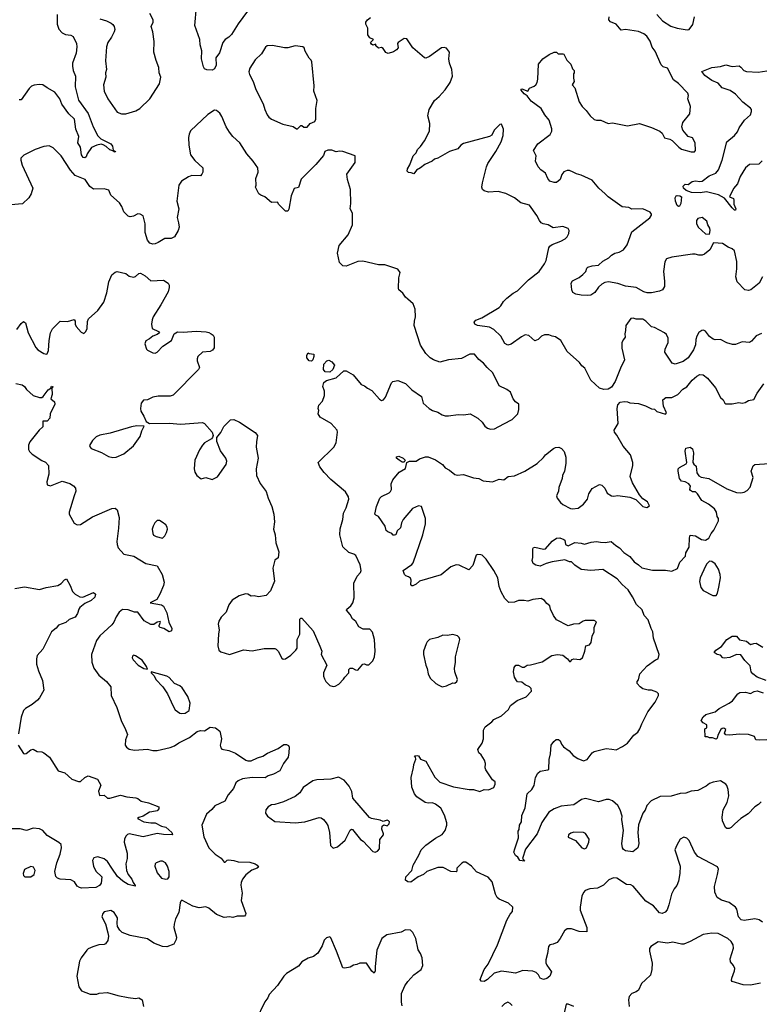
# Model space of a CAD drawing. Extents: x 2133461 to 2293071, y 753526 to 916327.
# Tile 369 of 459: x 2242771 to 2249625, y 855714 to 864837. Entities that reach past the tile are written whole.
import ezdxf

# ---------------------------------------------------------------- set-up
doc = ezdxf.new("R2010")
doc.units = 0

msp = doc.modelspace()

# ---------------------------------------------------------------- linework, layer by layer
at = {"layer": '0CON10XD'}
for points in [[(2243118.5, 864885), (2243118.6, 864795), (2243135, 864750), (2243165, 864713.8), (2243195, 864700), (2243245, 864692.5), (2243265, 864680), (2243297.8, 864615), (2243301.5, 864585), (2243293.8, 864526.2), (2243261.5, 864435), (2243258.9, 864405), (2243265.6, 864365), (2243287.8, 864315), (2243285.6, 864215), (2243315, 864091.2), (2243405, 863967.5), (2243453.3, 863843.3), (2243495, 863760), (2243524.3, 863734.3), (2243615, 863687.5), (2243630, 863665), (2243638.3, 863628.3), (2243660, 863615), (2243655, 863610), (2243645, 863612.5), (2243633, 863623), (2243605, 863631.4), (2243573, 863663), (2243545, 863678.8), (2243525, 863683.8), (2243485, 863676)], [(2243755, 863966.2), (2243785, 863973.8), (2243847.3, 863992.7), (2243885.8, 864014.2), (2243977.7, 864102.3), (2244065.9, 864244.1), (2244080, 864305), (2244063.3, 864345), (2244061.2, 864395), (2244035, 864457.5), (2244012.5, 864535), (2244018, 864635), (2244006.2, 864725), (2243989.2, 864775), (2244007.5, 864815), (2244007.5, 864835), (2243976, 864895)], [(2244882.9, 864915), (2244795, 864798), (2244735, 864701.2), (2244708.8, 864675), (2244675.8, 864654.2), (2244654.2, 864625), (2244621.1, 864528.9), (2244590, 864485), (2244590.8, 864415), (2244577.3, 864382.7), (2244555, 864370), (2244505, 864371.2), (2244485, 864383.3), (2244475, 864400), (2244455.7, 864475.7), (2244458.3, 864548.3), (2244444, 864605), (2244440.8, 864655), (2244394, 864784), (2244408.8, 864955)], [(2248675.9, 864885.9), (2248727.4, 864827.4), (2248805, 864777.1), (2248865, 864757.1), (2248956.4, 864743.6), (2248973.6, 864746.4), (2249008.7, 864791.3), (2249025.8, 864865)], [(2243515, 864844), (2243575, 864826), (2243617.5, 864805), (2243633.9, 864793.9), (2243646.7, 864775), (2243651.2, 864745), (2243645.9, 864724.1), (2243621.2, 864675), (2243586.2, 864625), (2243574.2, 864585), (2243566.2, 864455), (2243576.7, 864375), (2243567.5, 864345), (2243570, 864305), (2243548, 864235), (2243554, 864175), (2243588.8, 864105), (2243675, 863981.2), (2243715, 863966.2), (2243755, 863966.2)], [(2249645, 861930), (2249595, 861906.7), (2249553, 861857), (2249535, 861847.5), (2249465, 861853.3), (2249405, 861826.7), (2249376.1, 861826.1), (2249322.7, 861842.7), (2249265, 861873.3), (2249215, 861870), (2249196.1, 861876.1), (2249162.3, 861902.3), (2249125, 861950), (2249109.3, 861959.3), (2249093, 861957), (2249065, 861940), (2249045.8, 861904.2), (2249037.1, 861875), (2249034, 861825), (2249015, 861777.5), (2248965, 861702.5), (2248920.7, 861669.3), (2248845, 861643.8), (2248816.1, 861656.1), (2248750, 861755), (2248751.2, 861785), (2248765, 861812.5), (2248781.2, 861845), (2248781.2, 861885), (2248765, 861920), (2248746.8, 861936.8), (2248655, 861983.8), (2248625, 861991.2), (2248572.5, 862045), (2248545, 862063.3), (2248485, 862063.3), (2248455, 862071.2), (2248435, 862067.5), (2248386.7, 862005), (2248386.4, 861956.4), (2248378.8, 861925), (2248383.3, 861895), (2248365, 861873.3), (2248352, 861845), (2248352.3, 861792.3), (2248376.7, 861685), (2248373.3, 861675), (2248346.1, 861623.9), (2248290, 861485), (2248255, 861432.5), (2248225, 861413.3), (2248185, 861410), (2248145, 861423.3), (2248065, 861497.5), (2248007.3, 861607.3), (2247980.5, 861630.5), (2247959.5, 861659.5), (2247845, 861762), (2247785, 861863.3), (2247737.7, 861897.7), (2247705, 861904), (2247675, 861918), (2247635, 861917.5), (2247606.5, 861903.5), (2247575, 861874.2), (2247545, 861862), (2247489.7, 861909.7), (2247455, 861915.7), (2247420.2, 861899.8), (2247325, 861830), (2247295, 861822), (2247265.8, 861835.8), (2247229.2, 861905), (2247165, 861967.1), (2247125, 861986.7), (2247012.4, 862002.4), (2246990, 862015), (2246983.3, 862035), (2246997.7, 862052.3), (2247055, 862076), (2247215, 862170), (2247231.2, 862185), (2247254, 862225), (2247285, 862256), (2247345, 862302), (2247385.6, 862324.4), (2247485, 862428), (2247585.4, 862504.6), (2247635.7, 862574.3), (2247650.8, 862605), (2247673.3, 862723.3), (2247685, 862740), (2247705.8, 862754.2), (2247785, 862783.8), (2247825, 862806.2), (2247844.1, 862825.9), (2247858.8, 862855), (2247863.3, 862885), (2247855, 862902.5), (2247805, 862920), (2247715, 862907.5), (2247667.5, 862935), (2247622.5, 862945), (2247605, 862953.8), (2247588.8, 862975), (2247563.6, 863023.6), (2247495, 863118), (2247415, 863140), (2247357.6, 863187.6), (2247275, 863225.8), (2247205, 863244.2), (2247115, 863240), (2247075, 863250.8), (2247060, 863265), (2247054.2, 863285), (2247059.2, 863325), (2247095.6, 863474.4), (2247109.2, 863505), (2247184, 863615), (2247232, 863705), (2247251.2, 863765), (2247253, 863823), (2247235, 863870), (2247220, 863865), (2247197.5, 863845), (2247167.7, 863812.3), (2247145, 863766.7), (2247125.6, 863754.4), (2246885, 863690.8), (2246860, 863675), (2246830.6, 863639.4), (2246755, 863615.6), (2246645, 863554), (2246615, 863543.3), (2246593.6, 863526.4), (2246525, 863496.7), (2246485.8, 863464.2), (2246447, 863443), (2246425, 863410), (2246399.3, 863419.3), (2246375, 863420), (2246362.7, 863432.7), (2246364.2, 863455), (2246386.9, 863493.1), (2246418.6, 863575), (2246445.5, 863604.5), (2246458.9, 863635), (2246485, 863661.4), (2246521.5, 863715), (2246569.2, 863805), (2246572, 863875), (2246553.8, 863945), (2246564.2, 864005.8), (2246615, 864087.5), (2246657.5, 864125), (2246713, 864187), (2246761.2, 864255), (2246783.3, 864315), (2246776.7, 864375), (2246753.3, 864435), (2246747.5, 864475), (2246752.5, 864535), (2246725, 864572.5), (2246705, 864580), (2246680, 864575), (2246570, 864495), (2246535, 864480), (2246523.6, 864483.6), (2246415, 864577.5), (2246359.3, 864659.3), (2246335, 864662.5), (2246277.5, 864625), (2246272.5, 864615), (2246277.5, 864575), (2246263, 864557), (2246235, 864540), (2246185, 864522.5), (2246165, 864532.5), (2246139.3, 864569.3), (2246125, 864580), (2246095, 864573.3), (2246070, 864595), (2246070, 864610), (2246045, 864602.5), (2246030.7, 864610.7), (2246023, 864627), (2246050, 864655), (2246015, 864670), (2245997, 864697), (2245998.3, 864758.3), (2245980, 864795), (2245980, 864815), (2245993.6, 864836.4), (2246023, 864857)], [(2249654, 862455), (2249623, 862397), (2249547, 862333), (2249525, 862329.2), (2249492.5, 862335), (2249419.7, 862409.7), (2249408.6, 862455), (2249417.9, 862527.9), (2249415.8, 862595.8), (2249394, 862695), (2249375, 862714), (2249335, 862730), (2249285, 862763.8), (2249245, 862766.7), (2249201.7, 862768.3), (2249166.7, 862705), (2249115.8, 862664.2), (2249095, 862656.2), (2249065, 862654), (2249030, 862665), (2249005, 862665.7), (2248813.7, 862636.3), (2248765, 862620), (2248749.4, 862595), (2248735.8, 862505), (2248748, 862415), (2248746, 862365), (2248727, 862333), (2248699.7, 862320.3), (2248625, 862305.8), (2248585, 862306.9), (2248554.6, 862314.6), (2248484.2, 862354.2), (2248385, 862368), (2248315, 862392.9), (2248227, 862407), (2248195, 862401.4), (2248164.4, 862385.6), (2248135, 862358.8), (2248099.8, 862310.2), (2248065, 862285.5), (2248035, 862280), (2247975, 862285.6), (2247925, 862294.4), (2247898.3, 862308.3), (2247888, 862335), (2247882.7, 862397.3), (2247895, 862416.2), (2247955, 862447.1), (2247991.2, 862475), (2248016.7, 862505), (2248027.5, 862535), (2248036.4, 862543.6), (2248075, 862556.2), (2248135, 862561.2), (2248175, 862600), (2248230.5, 862629.5), (2248254.2, 862655.8), (2248285.8, 862674.2), (2248327.6, 862682.4), (2248365, 862705.8), (2248399.6, 862750.4), (2248445, 862870.8), (2248609.5, 863000.5), (2248626.2, 863025), (2248626.7, 863035), (2248615, 863052.5), (2248545, 863083.3), (2248445, 863080), (2248415, 863096.2), (2248354.3, 863104.3), (2248224.5, 863194.5), (2248198, 863225), (2248137.5, 863275), (2248075, 863348.8), (2247975, 863397.5), (2247929.5, 863409.5), (2247900, 863425), (2247865, 863441.2), (2247845, 863441.2), (2247815, 863426), (2247796.1, 863403.9), (2247780, 863355), (2247745, 863328.8), (2247725, 863328), (2247685, 863341.2), (2247663.8, 863365), (2247644.1, 863414.1), (2247600, 863445), (2247574.3, 863475), (2247550.8, 863525), (2247556, 863575), (2247531.2, 863625), (2247572.7, 863687.3), (2247686.1, 863773.9), (2247701.4, 863805), (2247702.5, 863825), (2247676.5, 863906.5), (2247636.2, 863955), (2247603, 864013), (2247511.7, 864081.7), (2247472.7, 864132.7), (2247445, 864151.4), (2247416.7, 864185), (2247417.5, 864192.5), (2247425.9, 864195.9), (2247480, 864175), (2247496.7, 864203.3), (2247539.5, 864220.5), (2247555, 864233.3), (2247568, 864255), (2247574, 864285), (2247580, 864425), (2247620, 864475), (2247678.8, 864515), (2247725, 864535.8), (2247745, 864536.7), (2247760.7, 864520.7), (2247805, 864521.2), (2247815, 864516.2), (2247841.2, 864461.2), (2247880, 864425), (2247893.3, 864383.3), (2247910, 864365), (2247910, 864345), (2247902.5, 864335), (2247902.5, 864295), (2247910, 864265), (2247890, 864235), (2247917, 864207), (2247956.2, 864075), (2247982.7, 864032.7), (2248020, 863995), (2248056.1, 863946.1), (2248095, 863913.3), (2248115, 863906.7), (2248155, 863906.7), (2248225, 863876.7), (2248265, 863881.2), (2248402.4, 863852.4), (2248515, 863874.6), (2248625, 863839.4), (2248704.5, 863804.5), (2248726, 863785), (2248745, 863743.3), (2248795, 863730.8), (2248817.2, 863717.2), (2248880, 863655), (2248905, 863638), (2248995, 863611.2), (2249025, 863614.2), (2249032.5, 863625), (2249029.2, 863695), (2249005, 863743.8), (2248965.8, 863755.8), (2248945.8, 863775.8), (2248916.2, 863815), (2248906.7, 863845), (2248916.7, 863885), (2248980, 863965), (2248986.4, 864033.6), (2248963.8, 864105), (2248968, 864135), (2248962, 864155), (2248875, 864246.2), (2248830.9, 864280.9), (2248775, 864389.2), (2248735, 864400), (2248715, 864418.8), (2248660.6, 864545), (2248632.6, 864582.6), (2248615, 864638.8), (2248583.8, 864685), (2248555, 864706), (2248505, 864727.5), (2248385, 864746.7), (2248345, 864740), (2248300, 864795), (2248246, 864816), (2248230.8, 864835), (2248232.9, 864865)], [(2245345, 863826.7), (2245375, 863857.5), (2245385, 863857.5), (2245405, 863842.5), (2245435, 863840), (2245462.5, 863875), (2245507.5, 863892.5), (2245516.1, 863916.1), (2245514.1, 864014.1), (2245527, 864087), (2245497.1, 864175), (2245498.9, 864225), (2245478.1, 864448.1), (2245473.6, 864463.6), (2245455, 864480), (2245416.2, 864545), (2245407.5, 864575), (2245396.1, 864586.1), (2245325, 864594), (2245255, 864576), (2245225.9, 864575.9), (2245115, 864599.2), (2245065, 864596), (2245048.3, 864581.7), (2245010.3, 864519.7), (2244953.8, 864465), (2244903, 864387), (2244894, 864355), (2244899.5, 864329.5), (2244935.8, 864265), (2244960.3, 864190.3), (2245026.6, 864056.6), (2245044.2, 864005), (2245064.5, 863954.5), (2245078.8, 863935), (2245105.8, 863915.8), (2245208.3, 863868.3), (2245305, 863846.2), (2245335, 863826.7), (2245345, 863826.7)], [(2249650.2, 863529.8), (2249620.3, 863499.7), (2249535, 863496), (2249496.2, 863465), (2249447.5, 863385), (2249422, 863315), (2249386.4, 863273.6), (2249350, 863195), (2249385, 863180), (2249390, 863165), (2249388.3, 863128.3), (2249407.5, 863085), (2249405, 863072.5), (2249395, 863072.5), (2249375, 863093.3), (2249303.9, 863183.9), (2249245.8, 863215.8), (2249135, 863243.1), (2249076.2, 863233.8), (2248997, 863237), (2248947.5, 863255), (2248922.5, 863275), (2248920, 863295), (2248938.3, 863311.7), (2248965, 863310), (2249003.7, 863336.3), (2249034.5, 863345.5), (2249075, 863336.9), (2249095, 863340), (2249160.7, 863389.3), (2249221.2, 863415), (2249246.7, 863445), (2249280, 863535), (2249323.6, 863706.4), (2249394.5, 863765.5), (2249421.7, 863798.3), (2249437.8, 863835), (2249486.9, 863905), (2249542.5, 863955), (2249553.8, 863985), (2249553.3, 864005), (2249545, 864018.8), (2249472, 864072), (2249405, 864147.1), (2249355, 864181.9), (2249282, 864205), (2249245, 864247.5), (2249184.3, 864275), (2249121.2, 864321.2), (2249091.7, 864358.3), (2249185, 864395.6), (2249265, 864404.2), (2249315, 864420), (2249375, 864402.2), (2249438.3, 864408.3), (2249455, 864398), (2249482.5, 864365), (2249505, 864356.5), (2249615, 864350), (2249695, 864364.5)], [(2243485, 863676), (2243436.8, 863653.2), (2243397.5, 863595), (2243387.5, 863565), (2243375, 863556.7), (2243360.5, 863560.5), (2243344.3, 863585), (2243332.9, 863655), (2243310, 863695), (2243320, 863755), (2243292.2, 863822.2), (2243279.1, 863915), (2243225, 863963.5), (2243162.3, 864055), (2243144, 864104), (2243095.9, 864165.9), (2243024.8, 864204.8), (2242985, 864233.8), (2242952.1, 864237.9), (2242905, 864230.6), (2242880.3, 864219.7), (2242859.4, 864200.6), (2242785, 864093.3), (2242765, 864093.3)], [(2245695, 858662.5), (2245729.3, 858680.7), (2245773, 858727), (2245783.6, 858746.4), (2245820, 858785), (2245820, 858815), (2245833, 858827), (2245855, 858830), (2245883, 858813), (2245905, 858810), (2245950, 858865), (2245965, 858870), (2245985, 858860), (2246005, 858860), (2246029.3, 858880.7), (2246042.5, 858895), (2246058.8, 858935), (2246064.1, 858985.9), (2246058, 859095), (2246040.7, 859160.7), (2246015, 859190), (2245955, 859190), (2245915, 859211.2), (2245885, 859261.2), (2245856, 859285), (2245834.2, 859325), (2245798.8, 859365), (2245801.2, 859375), (2245838.8, 859405), (2245859.2, 859435), (2245870.9, 859479.1), (2245866.7, 859615), (2245899.1, 859680.9), (2245930, 859715), (2245935.5, 859735), (2245927.5, 859785), (2245885, 859872), (2245866.2, 859886.2), (2245820.2, 859900.2), (2245765, 859953.8), (2245736.7, 860065), (2245740.3, 860119.7), (2245766.5, 860205), (2245772.5, 860265), (2245795.6, 860315), (2245820, 860395), (2245817.5, 860415), (2245790.9, 860460.9), (2245655.8, 860575.8), (2245593, 860643), (2245553.8, 860695), (2245536.7, 860735), (2245682.7, 860877.3), (2245704.2, 860915.8), (2245716.7, 861015), (2245713.3, 861035), (2245656.2, 861095), (2245554, 861155), (2245536, 861185), (2245543.3, 861215), (2245536.7, 861235), (2245544.2, 861265), (2245578.3, 861301.7), (2245596.4, 861353.6), (2245594.5, 861394.5), (2245581.2, 861438.8), (2245589.2, 861475), (2245615, 861492.9), (2245705, 861517.5), (2245775, 861583.8), (2245795, 861583.8), (2245862.5, 861545), (2245935, 861456.7), (2245965.9, 861445.9), (2245992.7, 861422.7), (2246035, 861400), (2246105, 861321.2), (2246125, 861308.8), (2246143.9, 861316.1), (2246159.7, 861340.3), (2246215, 861472.5), (2246230, 861485), (2246275, 861493.3), (2246345, 861466.7), (2246405, 861408.8), (2246495, 861346.2), (2246511.2, 861285), (2246565, 861233.3), (2246595, 861216.2), (2246645, 861200), (2246685, 861176), (2246715, 861166), (2246745, 861166), (2246835, 861178.6), (2246885.7, 861174.3), (2246945, 861186.2), (2247015.8, 861145.8), (2247057.7, 861107.7), (2247082.3, 861072.3), (2247105, 861053.3), (2247135, 861043.3), (2247170, 861045), (2247258, 861092), (2247336.1, 861133.9), (2247388, 861185), (2247396.1, 861226.1), (2247396.2, 861275), (2247365, 861296.7), (2247344.4, 861324.4), (2247318.8, 861385), (2247285, 861410), (2247215, 861443.8), (2247155, 861566), (2247102, 861615), (2247069.2, 861655), (2247025, 861690), (2246985, 861738), (2246942, 861738), (2246865, 861697.8), (2246745, 861686.2), (2246665, 861664.5), (2246605, 861684.4), (2246575, 861702.5), (2246534, 861745), (2246485, 861822.5), (2246426.4, 862003.6), (2246428.8, 862045), (2246440, 862085), (2246436.7, 862155), (2246417.5, 862205), (2246368, 862248), (2246347.5, 862265), (2246321.7, 862301.7), (2246285, 862332.5), (2246280, 862345), (2246283.3, 862445), (2246296.7, 862495), (2246276.1, 862526.1), (2246156.1, 862566.1), (2246096.4, 862566.4), (2245949.5, 862599.5), (2245905, 862596.7), (2245795, 862553.8), (2245765, 862556.7), (2245735, 862587.5), (2245717.5, 862672.5), (2245732.5, 862745), (2245813.8, 862845), (2245854, 862935), (2245856.2, 863045), (2245833.9, 863086.1), (2245838.8, 863135), (2245836.2, 863265), (2245810, 863355), (2245803.8, 863405), (2245880, 863515), (2245880, 863575), (2245765, 863616.2), (2245735, 863620), (2245705, 863613.8), (2245665, 863627.5), (2245625, 863626.7), (2245600, 863615), (2245585, 863580), (2245513.9, 863496.1), (2245379.5, 863360.5), (2245355, 863282.5), (2245315, 863272.5), (2245285.8, 863204.2), (2245265, 863080), (2245255, 863062.5), (2245235, 863062.5), (2245172.5, 863125), (2245160, 863145), (2245105, 863143.8), (2245042.5, 863195), (2245005, 863210), (2244987.5, 863225), (2244957.5, 863285), (2244962.5, 863305), (2244960, 863365), (2244981.2, 863425), (2244978.8, 863465), (2244935, 863526.2), (2244875, 863593.8), (2244812.5, 863695), (2244745, 863756.2), (2244715, 863796), (2244685.5, 863845), (2244645, 863940), (2244625, 863972.5), (2244595, 863996), (2244575, 863998), (2244515, 863957.5), (2244355, 863806.7), (2244340, 863775), (2244334.2, 863745), (2244338.8, 863675), (2244353.8, 863585), (2244392.9, 863532.9), (2244466.7, 863465), (2244467.5, 863425), (2244460, 863405), (2244445, 863390), (2244365, 863392.5), (2244335, 863382.5), (2244270.5, 863339.5), (2244246.7, 863305), (2244225.8, 863155), (2244244.3, 863085), (2244229.2, 863005), (2244244, 862955), (2244248, 862915), (2244240, 862885), (2244205.6, 862824.4), (2244175, 862809.2), (2244115, 862810), (2244055, 862772.9), (2244025, 862761.4), (2244005, 862758.6), (2243975.6, 862765.6), (2243955, 862793.3), (2243932.2, 862865), (2243934.2, 862945), (2243915, 863020), (2243886.4, 863036.4), (2243865, 863036.7), (2243825, 863016.7), (2243795, 863011.2), (2243775, 863016.7), (2243735.9, 863055.9), (2243718, 863105), (2243695, 863140), (2243615, 863211.2), (2243597.7, 863257.7), (2243555, 863270.4), (2243455, 863265.6), (2243420.9, 863290.9), (2243376.6, 863356.6), (2243285, 863392.1), (2243241.8, 863441.8), (2243155.4, 863575.4), (2243080.6, 863650.6), (2243045, 863667.1), (2242995, 863661.1), (2242914.6, 863635.4), (2242809.3, 863580.7), (2242782.5, 863555), (2242780, 863535), (2242795, 863490), (2242893.3, 863275), (2242876.2, 863223.8), (2242855, 863187.5), (2242797.7, 863132.3), (2242687.7, 863122.3)], [(2248875, 863106.2), (2248865, 863116.2), (2248848.6, 863155), (2248846.4, 863186.4), (2248855, 863203.8), (2248865, 863209.2), (2248890, 863205), (2248902.5, 863195), (2248897.5, 863135), (2248885, 863108), (2248875, 863106.2)], [(2249165, 862850), (2249171.2, 862885), (2249166.2, 862905), (2249146.7, 862935), (2249138.8, 862968.8), (2249095, 863003.3), (2249054.4, 862995.6), (2249043.2, 862976.8), (2249042.7, 862947.3), (2249058.8, 862915), (2249125, 862852.5), (2249165, 862850)], [(2242743.3, 861965), (2242785, 862023.3), (2242805, 862040), (2242825, 862027.5), (2242849.2, 861935), (2242919.7, 861799.7), (2242939.5, 861779.5), (2242995, 861743.3), (2243015, 861737.5), (2243025, 861742.5), (2243037.7, 861772.3), (2243042.9, 861865), (2243055, 861936.7), (2243075, 861971.2), (2243145, 862043.3), (2243215, 862042), (2243275, 862058.8), (2243286.2, 862045), (2243286.2, 862015), (2243293.8, 861995), (2243340.5, 861940.5), (2243365, 861930), (2243385, 861947.5), (2243396.2, 861975), (2243399.3, 862040.7), (2243407.5, 862065), (2243495, 862142.5), (2243551.7, 862218.3), (2243579.2, 862305), (2243596.7, 862406.7), (2243625, 862472.5), (2243655, 862496.7), (2243675, 862502.5), (2243755, 862486.7), (2243785, 862460), (2243825, 862450), (2243845, 862456.7), (2243875, 862486.7), (2243889.3, 862489.3), (2243933, 862463), (2243985, 862417.5), (2244103, 862423), (2244147.5, 862395), (2244156.4, 862376.4), (2244157.5, 862355), (2244146.7, 862315), (2244080, 862195), (2244007.5, 862085), (2243997.5, 862055), (2243993.3, 862015), (2243997.5, 861975), (2244057.7, 861947.7), (2244067.5, 861935), (2244045, 861920), (2244005, 861905.7), (2243975, 861880), (2243939.5, 861860.5), (2243932, 861835), (2243945.7, 861785.7), (2243955, 861774.2), (2244005, 861750), (2244025, 861748), (2244045, 861756), (2244098.7, 861811.3), (2244177.5, 861865), (2244203.1, 861926.9), (2244234.4, 861945.6), (2244285, 861943.3), (2244405, 861952.2), (2244500, 861945), (2244525, 861940), (2244546.1, 861926.1), (2244563, 861913), (2244572.5, 861895), (2244573, 861797), (2244557.5, 861775), (2244535.9, 861764.1), (2244464.1, 861755.9), (2244422.7, 861717.3), (2244414.1, 861695.9), (2244416, 861675), (2244436.2, 861615), (2244426.7, 861595), (2244191.7, 861358.3), (2244165, 861347.8), (2244055, 861350), (2244005, 861338.6), (2243955, 861316), (2243918.3, 861311.7), (2243897.5, 861285), (2243890, 861235), (2243895, 861210), (2243922.5, 861165), (2243942.5, 861115), (2243975, 861096.7), (2244155, 861098.8), (2244265, 861088), (2244465, 861103.8), (2244485, 861096.7), (2244554.2, 861014.2), (2244564.3, 860985), (2244559.2, 860965), (2244547.4, 860952.6), (2244485, 860916.2), (2244463.8, 860895), (2244437.3, 860852.7), (2244392.5, 860755), (2244388, 860675), (2244393.8, 860645), (2244413.3, 860615), (2244453.6, 860583.6), (2244495, 860596.7), (2244555, 860576.2), (2244605, 860601.2), (2244682.9, 860715), (2244691.9, 860745), (2244682.5, 860775), (2244631.3, 860841.3), (2244597.7, 860927.7), (2244599.2, 860965), (2244635, 861013.3), (2244661.3, 861068.7), (2244725, 861128.9), (2244755, 861133.3), (2244808.7, 861108.7), (2244952.3, 861012.3), (2244976.2, 860985), (2244964.4, 860925.6), (2244961.9, 860875), (2244980.9, 860775), (2244963.1, 860675), (2244964, 860615), (2244999.5, 860539.5), (2245056.2, 860465), (2245073.3, 860405), (2245108, 860325), (2245127.5, 860255), (2245132.5, 860185), (2245122, 860115), (2245138.8, 860065), (2245145, 859990), (2245172, 859905), (2245165, 859850), (2245135, 859830), (2245117.5, 859755), (2245133.8, 859635), (2245095.8, 859544.2), (2245055, 859502.5), (2244985, 859490), (2244945, 859498.8), (2244915, 859496.7), (2244885, 859513.3), (2244865, 859516.2), (2244805, 859500), (2244740.5, 859459.5), (2244710, 859415), (2244684.1, 859345.9), (2244638.3, 859301.7), (2244616.1, 859263.9), (2244611.2, 859235), (2244620, 859185), (2244612, 859145)], [(2245475, 861672.5), (2245455, 861676.2), (2245432, 861705), (2245432.5, 861727.5), (2245445, 861750), (2245453, 861743), (2245497, 861737), (2245497.5, 861715), (2245486.7, 861685), (2245475, 861672.5)], [(2245645, 861571.4), (2245602.5, 861575), (2245587.5, 861595), (2245590, 861645), (2245617.5, 861675), (2245635, 861681.2), (2245665, 861667.5), (2245689.2, 861635), (2245671.4, 861595), (2245645, 861571.4)], [(2246375, 859676.2), (2246350, 859685), (2246337, 859697), (2246323.3, 859735), (2246405, 859790), (2246416.7, 859805), (2246508, 860065), (2246532, 860165), (2246531.2, 860215), (2246496.1, 860326.1), (2246467, 860333), (2246410.7, 860309.3), (2246323.3, 860205), (2246310, 860175), (2246301.2, 860128.8), (2246268.8, 860101.2), (2246256.2, 860065), (2246245, 860060), (2246231.2, 860061.2), (2246220, 860075), (2246181.7, 860091.7), (2246167.5, 860105), (2246157.5, 860145), (2246095, 860232.5), (2246070, 860245), (2246063.3, 860255), (2246077.5, 860325), (2246108.8, 860405), (2246125, 860420), (2246196.1, 860453.9), (2246207.5, 860465), (2246216.2, 860485), (2246214.2, 860535), (2246230, 860575), (2246286.1, 860643.9), (2246345, 860680), (2246357.5, 860735), (2246382.3, 860747.7), (2246445, 860747.5), (2246475, 860767.5), (2246533.1, 860786.9), (2246555, 860785.7), (2246625, 860760), (2246690, 860715), (2246715, 860684), (2246754.4, 860664.4), (2246805, 860622.5), (2246825, 860618.2), (2246885, 860621.8), (2246975, 860592.2), (2247024.7, 860584.7), (2247065, 860563.1), (2247153.8, 860556.2), (2247215, 860579.2), (2247257.5, 860572.5), (2247296.4, 860603.6), (2247355, 860611.2), (2247452.5, 860655), (2247565, 860723.8), (2247625, 860780), (2247645, 860806.7), (2247717.5, 860865), (2247735, 860873.3), (2247766.4, 860876.4), (2247793, 860863), (2247816.1, 860836.1), (2247833.3, 860785), (2247833.3, 860725), (2247821.2, 860655), (2247801.2, 860615), (2247796.7, 860585), (2247767, 860503), (2247765, 860470), (2247746.7, 860425), (2247753.3, 860405), (2247783, 860363), (2247805, 860346.2), (2247875, 860308.8), (2247895, 860303.8), (2247945, 860310), (2247995, 860348), (2248034, 860395), (2248046, 860445), (2248077, 860493), (2248145, 860528.8), (2248165, 860523.3), (2248192.5, 860495), (2248215, 860450), (2248255, 860426.2), (2248275, 860422), (2248315, 860428.8), (2248425, 860413.3), (2248480.5, 860390.5), (2248545, 860326.7), (2248583, 860317), (2248608.3, 860331.7), (2248588.3, 860368.3), (2248547.1, 860397.1), (2248515.9, 860435.9), (2248450, 860545), (2248427.5, 860605), (2248454.3, 860705), (2248452.9, 860735), (2248432.9, 860805), (2248364.4, 860884.4), (2248305, 860986.7), (2248283.3, 861015), (2248280, 861035), (2248318, 861095), (2248307.5, 861235), (2248315, 861270), (2248335, 861292.5), (2248375, 861300), (2248405, 861297.5), (2248425, 861287.5), (2248505, 861280), (2248569.5, 861259.5), (2248625, 861231.2), (2248655, 861227.5), (2248676.4, 861206.4), (2248755, 861181.2), (2248763.8, 861195), (2248738, 861255), (2248732.5, 861315), (2248760, 861335), (2248815, 861336), (2248868.8, 861365), (2248917.5, 861412.5), (2248952.5, 861435), (2249003, 861497), (2249045, 861533.3), (2249075, 861550), (2249105, 861546.7), (2249145, 861516.7), (2249220, 861425), (2249265, 861336.7), (2249288.8, 861315), (2249304.1, 861284.1), (2249315, 861278.8), (2249373.6, 861276.4), (2249435, 861288.8), (2249465, 861283.8), (2249495, 861288.8), (2249525, 861308.8), (2249575, 861317.5), (2249604.2, 861375.8), (2249666.2, 861463.8)], [(2242735, 861465.8), (2242795, 861452.5), (2242817, 861437), (2242835, 861412), (2242895, 861356.2), (2242955, 861336.7), (2242975, 861336.7), (2242987.5, 861345), (2243035, 861406.2), (2243058.3, 861421.7), (2243065, 861440), (2243080, 861435), (2243068.3, 861421.7), (2243072.5, 861365), (2243060, 861325), (2243093.8, 861295), (2243098.1, 861275), (2243052, 861185), (2243050.6, 861145), (2243025, 861118.1), (2242985, 861118), (2242986.2, 861065), (2242952, 861035), (2242865.6, 860924.4), (2242853.3, 860895), (2242852.3, 860855), (2242860.9, 860835), (2242885, 860812.7), (2242975, 860752.5), (2243008.7, 860738.7), (2243038.8, 860705), (2243040, 860625), (2243023.8, 860555), (2243027, 860527), (2243055, 860516.7), (2243165, 860561.2), (2243235, 860538.8), (2243268.6, 860518.6), (2243288.9, 860495), (2243291.1, 860468.9), (2243276.5, 860425), (2243228.8, 860275), (2243228.8, 860255), (2243275, 860172.5), (2243305, 860156.7), (2243335, 860161.2), (2243445, 860230.8), (2243625, 860306.7), (2243655, 860309.6), (2243675.7, 860295), (2243692.5, 860225), (2243687.8, 860125), (2243672.1, 860002.1), (2243673.4, 859973.4), (2243684.2, 859945), (2243734.5, 859884.5), (2243827.2, 859867.2), (2243938.9, 859798.9), (2244045, 859775.7), (2244091.6, 859695), (2244109.1, 859625), (2244104.4, 859595), (2244070, 859515), (2244042.5, 859465), (2243980, 859435), (2244085, 859415.6), (2244105, 859403.8), (2244135, 859342.5), (2244153.8, 859255), (2244180, 859195), (2244176.9, 859173.1), (2244155, 859164), (2244105.5, 859195.5), (2244072, 859205), (2244062.5, 859215), (2244062, 859225), (2244076.7, 859255), (2244071.7, 859261.7), (2244045, 859253.3), (2244015, 859234.2), (2243985, 859233.1), (2243925, 859265.8), (2243866.1, 859346.1), (2243835, 859348.6), (2243775, 859368.5), (2243725, 859371.2), (2243693.2, 859346.8), (2243664.2, 859305), (2243644, 859255), (2243625, 859228.8), (2243515, 859128), (2243482.9, 859085), (2243435.8, 858955), (2243439.2, 858885), (2243459.2, 858829.2), (2243505, 858763.3), (2243575, 858703.8), (2243614, 858655), (2243618.8, 858575), (2243671.2, 858465), (2243714.2, 858334.2), (2243746.2, 858275), (2243768.8, 858215), (2243750, 858165), (2243748.8, 858115), (2243760, 858095), (2243785, 858076.7), (2243835, 858068.8), (2243955, 858077.5), (2244005, 858066), (2244044.1, 858065.9), (2244165, 858092.5), (2244205, 858108.6), (2244245, 858135.7), (2244345, 858185.7), (2244415, 858240.8), (2244445, 858250), (2244485, 858248.9), (2244535, 858280.7), (2244586, 858276), (2244625.8, 858245), (2244642.5, 858175), (2244635, 858140), (2244630, 858115), (2244635, 858090), (2244645, 858077.5), (2244710, 858065), (2244771.7, 858041.7), (2244867.5, 857975), (2244885, 857970), (2244915, 857968.8), (2244975, 857999.2), (2245025, 858014), (2245068.1, 858041.9), (2245165, 858084.4), (2245218.3, 858121.7), (2245245, 858122.5), (2245260.5, 858110.5), (2245267.5, 858095), (2245265.7, 858045), (2245257.5, 858005), (2245214.2, 857945), (2245181.7, 857878.3), (2245123.3, 857845), (2245075, 857830), (2245045, 857813.5), (2244925.5, 857814.5), (2244835, 857802.9), (2244794.5, 857785.5), (2244775, 857766.2), (2244751.4, 857715), (2244701.9, 857655), (2244672.5, 857597.5), (2244577.9, 857552.1), (2244550.3, 857519.7), (2244501.2, 857475), (2244458, 857375), (2244477.5, 857265), (2244525, 857162.5), (2244582, 857105), (2244639.5, 857069.5), (2244665, 857030), (2244675, 857030), (2244695, 857050), (2244705, 857052.5), (2244755, 857046.7), (2244795, 857033.3), (2244905, 857030), (2244952.5, 857015), (2244971.7, 857001.7), (2244982.5, 856985), (2244972.5, 856975), (2244923.4, 856956.6), (2244867.9, 856912.1), (2244836.8, 856873.2), (2244823.6, 856843.6), (2244819.3, 856819.3), (2244833.8, 856745), (2244822.5, 856675), (2244865.4, 856555), (2244865, 856542), (2244855, 856529.4), (2244785, 856530), (2244745, 856517.1), (2244715, 856523.3), (2244665, 856518), (2244596.2, 856545), (2244525, 856606.2), (2244495, 856616.2), (2244433, 856607)], [(2243635, 860779.2), (2243665, 860784.3), (2243736.2, 860815), (2243825, 860890), (2243886.7, 860975), (2243902.3, 861027.7), (2243925, 861070), (2243855.9, 861074.1), (2243805.9, 861065.9), (2243610, 861005), (2243515, 860986.7), (2243479.3, 860970.7), (2243445, 860937.5), (2243419.3, 860890.7), (2243423.3, 860875), (2243433.8, 860865), (2243528.2, 860828.2), (2243595, 860790.6), (2243635, 860779.2)], [(2249641.2, 857588.8), (2249616.1, 857563.9), (2249584.3, 857545), (2249520.5, 857479.5), (2249453.6, 857436.4), (2249395, 857384.3), (2249365, 857352.9), (2249345, 857343.1), (2249325, 857342.5), (2249311.8, 857351.8), (2249283.1, 857415), (2249280.7, 857449.3), (2249289.4, 857515), (2249327.5, 857585), (2249341.4, 857645), (2249335.6, 857705), (2249325, 857740), (2249314.3, 857754.3), (2249266.7, 857783.3), (2249198.3, 857771.7), (2249165, 857759.2), (2249133.8, 857735), (2249054.5, 857695.5), (2248995, 857690), (2248945, 857669.2), (2248892.1, 857667.9), (2248807.8, 857642.2), (2248705, 857638.6), (2248622.1, 857597.9), (2248584, 857555), (2248568.3, 857511.7), (2248545.8, 857484.2), (2248504.4, 857375.6), (2248500.6, 857305), (2248510, 857205), (2248500, 857165), (2248453, 857127), (2248385, 857136.7), (2248365, 857147.5), (2248356.7, 857165), (2248352.5, 857205), (2248365.6, 857325), (2248351.1, 857425), (2248352.9, 857457.1), (2248334.3, 857515), (2248314.2, 857555), (2248265, 857600.8), (2248235, 857612.9), (2248205, 857612.2), (2248135, 857590), (2248015, 857620.6), (2247978.6, 857611.4), (2247905, 857563.6), (2247790.2, 857549.8), (2247723.4, 857526.6), (2247674.7, 857495.3), (2247611.1, 857398.9), (2247565.3, 857294.7), (2247458.8, 857151.2), (2247430, 857065), (2247448.3, 857041.7), (2247405, 857047.5), (2247386.4, 857076.4), (2247364.2, 857094.2), (2247349.4, 857125), (2247360.6, 857155), (2247392.9, 857255), (2247390.7, 857319.3), (2247400, 857335), (2247402, 857375), (2247422, 857405), (2247425, 857462.5), (2247454.3, 857535), (2247474.4, 857665), (2247517.1, 857705), (2247538.8, 857741.2), (2247552.3, 857815), (2247573.7, 857856.4), (2247595.4, 857874.6), (2247664.2, 857885.8), (2247675.9, 857894.1), (2247677.7, 857982.3), (2247690, 858035), (2247697.5, 858115), (2247720.7, 858149.3), (2247741.2, 858168.8), (2247765, 858168.8), (2247780, 858155), (2247791.2, 858125), (2247811.1, 858101.1), (2247863.2, 858063.2), (2247900.5, 858020.5), (2247941.9, 857991.9), (2247995, 857971.1), (2248028.9, 857981.1), (2248075, 858042.5), (2248094.6, 858055.4), (2248205, 858083.1), (2248257.3, 858077.3), (2248299.3, 858070.7), (2248358.3, 858101.7), (2248402.5, 858135), (2248463, 858207), (2248498.8, 858235), (2248518.8, 858265), (2248535.8, 858314.2), (2248592.5, 858425), (2248661.2, 858515), (2248691.2, 858575), (2248689.5, 858589.5), (2248675.9, 858605.9), (2248626, 858626), (2248594.2, 858624.2), (2248545, 858638), (2248520, 858655), (2248492.5, 858685), (2248492.5, 858705), (2248505, 858720), (2248516.7, 858775), (2248585, 858848.8), (2248662.5, 858905), (2248687.5, 858915), (2248696.1, 858953.9), (2248644, 859105), (2248638.8, 859165), (2248622.5, 859195), (2248596, 859275), (2248557.5, 859315), (2248540.5, 859370.5), (2248487.7, 859417.7), (2248448.9, 859488.9), (2248409.4, 859555), (2248353, 859603), (2248307.1, 859657.1), (2248175, 859743.3), (2248065, 859734), (2247975, 859743.3), (2247915, 859783.3), (2247885, 859813.3), (2247865, 859812.5), (2247821.7, 859831.7), (2247705, 859814.3), (2247650.6, 859799.4), (2247595, 859773.5), (2247553.4, 859783.4), (2247529.5, 859799.5), (2247521.2, 859825), (2247526.7, 859855), (2247526.2, 859935), (2247532, 859948), (2247545, 859951.2), (2247625, 859932), (2247644.3, 859935.7), (2247705.8, 860005), (2247745, 860032.2), (2247775.4, 860035.4), (2247815, 860021.9), (2247824.4, 860014.4), (2247829.2, 859975), (2247853.1, 859963.1), (2247915, 859991.4), (2247975, 859987.1), (2248005, 859976.9), (2248065.6, 859995.6), (2248115, 860003.5), (2248154.6, 859994.6), (2248196.5, 859993.5), (2248251.7, 860001.7), (2248295, 859964), (2248330, 859945), (2248370.7, 859900.7), (2248425, 859864.2), (2248465, 859814), (2248505, 859787.5), (2248535, 859757.5), (2248635, 859736.2), (2248755, 859736.2), (2248815, 859728.8), (2248867.7, 859752.3), (2248889.5, 859810.5), (2248940, 859865), (2248945, 859897.5), (2248975, 859950), (2248976.7, 860035), (2248985, 860060), (2249035, 860056), (2249089.3, 860019.3), (2249125, 860013.3), (2249157.5, 860032.5), (2249178, 860075), (2249203.4, 860106.6), (2249246.4, 860193.6), (2249245.7, 860215), (2249234.2, 860235), (2249228, 860275), (2249209.2, 860305), (2249155, 860349.2), (2249093.4, 860383.4), (2249053.3, 860445), (2249035, 860462.5), (2249005, 860461.2), (2248986.7, 860475), (2248980, 860485), (2248986.7, 860515), (2248973.3, 860535), (2248937.5, 860555), (2248905, 860561.2), (2248886.9, 860585), (2248871.9, 860655), (2248874.3, 860675), (2248885, 860687.1), (2248947.5, 860722.5), (2248953.8, 860735), (2248938.5, 860838.5), (2248945, 860865.6), (2248985, 860877.5), (2249005, 860861.2), (2249014.4, 860825), (2249008.9, 860735), (2249017.6, 860717.6), (2249038.9, 860698.9), (2249047.6, 860637.6), (2249065, 860610.8), (2249085, 860598.6), (2249156.2, 860585), (2249325, 860488.9), (2249415, 860456.9), (2249455, 860453.1), (2249485, 860460.6), (2249512, 860475), (2249539.2, 860505), (2249568.6, 860595), (2249551.2, 860655), (2249566.7, 860703.3), (2249585, 860716.2), (2249715, 860724)], [(2246335, 860737.5), (2246315, 860738.8), (2246286.7, 860755), (2246263.8, 860775), (2246264.2, 860785.8), (2246285, 860793.8), (2246325.8, 860775.8), (2246342.5, 860755), (2246335, 860737.5)], [(2244095, 860034.4), (2244115, 860054), (2244130.6, 860085), (2244139.2, 860115), (2244137.5, 860135), (2244125, 860156.2), (2244092, 860182), (2244065, 860196.7), (2244045, 860196.7), (2244023.9, 860176.1), (2244006.7, 860145), (2244000, 860115), (2244003.8, 860075), (2244012.3, 860062.3), (2244035, 860048.8), (2244095, 860034.4)], [(2249655.7, 856475.7), (2249625, 856496), (2249585, 856506), (2249485, 856490.8), (2249455.8, 856495.8), (2249433.2, 856523.2), (2249416.7, 856595), (2249403.9, 856613.9), (2249345, 856656.2), (2249275, 856678.8), (2249234, 856705), (2249213.2, 856753.2), (2249210.8, 856805), (2249236.7, 856916.7), (2249247.5, 856965), (2249236.4, 856986.4), (2249054.1, 857084.1), (2249023.3, 857125), (2248975, 857232.5), (2248955, 857252.5), (2248925, 857262.5), (2248892.5, 857245), (2248860.5, 857189.5), (2248843.8, 857145), (2248892.5, 856995), (2248890, 856925), (2248876, 856855), (2248860, 856815), (2248835.6, 856784.4), (2248811.2, 856735), (2248788, 856635), (2248769.7, 856590.3), (2248751.2, 856568.8), (2248725, 856556.2), (2248700.9, 856560.9), (2248645.8, 856625), (2248575, 856668.1), (2248455, 856810), (2248435, 856822), (2248395, 856824.2), (2248305, 856883.3), (2248275, 856886.2), (2248231.7, 856868.3), (2248182, 856818), (2248125, 856790), (2248055.7, 856784.3), (2248011.7, 856768.3), (2247995, 856750), (2247979.4, 856715), (2247963.6, 856615), (2247964.6, 856585), (2248025.7, 856425), (2248027.5, 856385), (2247955, 856389.5), (2247885, 856412.5), (2247845, 856413.1), (2247819.2, 856395), (2247780.8, 856325), (2247752.5, 856287.5), (2247715, 856270), (2247685, 856263.8), (2247670.3, 856249.7), (2247662, 856185), (2247646, 856125), (2247647.3, 856097.3), (2247655.6, 856075.6), (2247699.2, 856015), (2247685, 855974.3), (2247655, 855954.3), (2247624.2, 855944.2), (2247595.8, 855955.8), (2247578.3, 855988.3), (2247558.3, 856008.3), (2247525, 856022.5), (2247435, 856026.9), (2247365, 856002.5), (2247305, 856012.9), (2247235, 856022.2), (2247166.7, 856003.3), (2247105, 855944.2), (2247075, 855924.2), (2247047.7, 855927.7), (2247039.2, 855945), (2247074.4, 856035), (2247112.5, 856085), (2247198.6, 856265), (2247285, 856492.5), (2247315, 856550), (2247336.7, 856575), (2247340, 856615), (2247300.7, 856650.7), (2247215, 856688), (2247196, 856705), (2247179.2, 856735), (2247147.9, 856847.9), (2247113, 856893), (2247005, 856942), (2246958.8, 856995), (2246905, 857032), (2246885, 857032), (2246867, 857023), (2246823.2, 856976.8), (2246821.7, 856948.3), (2246815, 856940), (2246765, 856945.7), (2246695, 856983.1), (2246645, 856982.7), (2246545, 856944.1), (2246512.2, 856917.8), (2246464.2, 856895.8), (2246395, 856846.6), (2246368.8, 856848.8), (2246347.1, 856865), (2246350, 856895), (2246405, 856953.3), (2246417.3, 857002.7), (2246470.8, 857095), (2246490.8, 857145), (2246535, 857188.6), (2246625.6, 857254.4), (2246685, 857288.8), (2246712.9, 857325), (2246728.1, 857375), (2246728.6, 857395), (2246707.5, 857465), (2246675, 857530.8), (2246625, 857568.6), (2246595, 857579.4), (2246555, 857577.8), (2246528.8, 857585), (2246451.4, 857635), (2246430, 857665), (2246406.1, 857726.1), (2246398.8, 857815), (2246421.7, 857908.3), (2246422.5, 857935), (2246442.5, 857985), (2246440, 858005), (2246430, 858015), (2246455, 858020), (2246467.5, 858015), (2246486.4, 857986.4), (2246535.5, 857965.5), (2246619.1, 857819.1), (2246665, 857772), (2246789.7, 857729.7), (2246935, 857703.3), (2246975, 857703.3), (2247035, 857686.7), (2247075, 857703.8), (2247115, 857700), (2247165, 857723.3), (2247177.5, 857755), (2247176.7, 857775), (2247152.5, 857792.5), (2247090.8, 857885), (2247084, 857905), (2247086.2, 857945), (2247078.8, 857975), (2247046.7, 858025), (2247026.7, 858045), (2247016.7, 858075), (2247055.9, 858134.1), (2247070, 858175), (2247070, 858255), (2247083.9, 858286.1), (2247145, 858330), (2247166.4, 858353.6), (2247235, 858386.2), (2247300, 858445), (2247318.3, 858481.7), (2247381.7, 858528.3), (2247465, 858563.3), (2247512.5, 858615), (2247509.5, 858639.5), (2247495, 858656.7), (2247453.9, 858673.9), (2247425, 858700), (2247385, 858702.5), (2247373.9, 858713.9), (2247357.5, 858745), (2247347.5, 858795), (2247352.5, 858835), (2247370, 858855), (2247395, 858857.5), (2247428.3, 858838.3), (2247445, 858836.7), (2247475, 858856.7), (2247505, 858858.8), (2247613.9, 858886.1), (2247703.9, 858946.1), (2247755, 858956.7), (2247805, 858947.5), (2247847.5, 858915), (2247865, 858890), (2247875, 858890), (2247891.7, 858908.3), (2247905, 858913.8), (2247960.7, 858909.3), (2247986.2, 858925), (2248008.8, 858985), (2248017.5, 859035), (2248050, 859045), (2248066.2, 859065), (2248076.2, 859125), (2248096.2, 859165), (2248093.3, 859205), (2248115, 859257.5), (2248095, 859271.2), (2248010.5, 859269.5), (2247992.5, 859265), (2247955, 859238.8), (2247902.3, 859237.7), (2247855, 859221.2), (2247745, 859276.7), (2247717.5, 859315), (2247690, 859375), (2247683.3, 859405), (2247655, 859427.5), (2247635, 859456.7), (2247605, 859472.5), (2247525, 859463.3), (2247480.7, 859449.3), (2247445, 859456.2), (2247395, 859456), (2247355, 859440), (2247305, 859437.5), (2247268, 859475), (2247232, 859535), (2247215.8, 859585), (2247202, 859665), (2247165, 859733.3), (2247095, 859837.5), (2247057.5, 859875), (2247045, 859880), (2247015, 859882.5), (2247002.5, 859875), (2246970.7, 859779.3), (2246931.7, 859738.3), (2246845, 859782), (2246815, 859786), (2246765, 859766.2), (2246677.2, 859692.8), (2246475.7, 859634.3), (2246445, 859606.7), (2246415, 859590), (2246405, 859592.5), (2246396.7, 859605), (2246398.8, 859645), (2246393.8, 859663.8), (2246375, 859676.2)], [(2249225, 859503.3), (2249237.3, 859522.7), (2249250.8, 859579.2), (2249265.6, 859665), (2249262.9, 859695), (2249246.8, 859746.8), (2249216.7, 859795), (2249185, 859816.7), (2249165, 859820), (2249137.5, 859795), (2249127.5, 859775), (2249076.2, 859665), (2249071.7, 859631.7), (2249083.8, 859575), (2249105, 859546.7), (2249195, 859503.3), (2249225, 859503.3)], [(2242725, 859568), (2242815, 859581.5), (2242955, 859557.1), (2243015, 859576.5), (2243124.3, 859595.7), (2243155, 859614), (2243185, 859647.5), (2243205, 859656.7), (2243239.2, 859595), (2243259.3, 859539.3), (2243285, 859514.3), (2243329.3, 859490.7), (2243355, 859486.2), (2243455, 859529.2), (2243473.3, 859515), (2243468.8, 859485), (2243434.4, 859455.6), (2243373.1, 859426.9), (2243329.2, 859390.8), (2243318.9, 859375), (2243308.1, 859335), (2243285, 859302), (2243230.9, 859279.1), (2243199.8, 859250.2), (2243131.7, 859228.3), (2243109.7, 859200.3), (2243066.2, 859165), (2242984.1, 859005.9), (2242934, 858945), (2242925.8, 858915), (2242928, 858865), (2242943.8, 858805), (2242981.4, 858715), (2242994.3, 858625), (2242955.8, 858555), (2242936.9, 858533.1), (2242885, 858491.4), (2242825, 858454.2), (2242807.5, 858435), (2242785.7, 858375), (2242760.5, 858219.5)], [(2244612, 859145), (2244606.4, 859036.4), (2244616.4, 858996.4), (2244635, 858980), (2244715, 858955.7), (2244845, 858997.8), (2244925, 858990.6), (2245035, 859010), (2245135, 859009.4), (2245148.8, 859005), (2245166.8, 858986.8), (2245200.7, 858920.7), (2245213.3, 858913.3), (2245235, 858913.8), (2245285, 858947.5), (2245330, 858995), (2245341.2, 859015), (2245341.2, 859095), (2245368, 859145), (2245366.4, 859283.6), (2245375, 859293.3), (2245385, 859293.3), (2245491.2, 859175), (2245553.9, 859033.9), (2245570, 858985), (2245566.2, 858955), (2245616.7, 858855), (2245587.5, 858785), (2245587.5, 858755), (2245595, 858730), (2245607.5, 858705), (2245645, 858667.5), (2245675, 858657.5), (2245695, 858662.5)], [(2246687, 858657), (2246725, 858663.8), (2246785, 858692.5), (2246805, 858690), (2246821.2, 858705), (2246828, 858725), (2246802.5, 858795), (2246800, 858825), (2246810, 858885), (2246810, 858935), (2246850, 859095), (2246843.6, 859113.6), (2246828.3, 859128.3), (2246785, 859140), (2246735, 859131.2), (2246693, 859133), (2246647.3, 859112.7), (2246570, 859095), (2246547, 859073), (2246536.4, 859053.6), (2246513.8, 858985), (2246513.3, 858955), (2246533.3, 858855), (2246546.7, 858825), (2246557.5, 858775), (2246576.4, 858736.4), (2246627, 858687), (2246655, 858670), (2246687, 858657)], [(2249690, 858715), (2249605, 858744.2), (2249563.8, 858775), (2249550, 858795), (2249539.7, 858849.7), (2249489.5, 858899.5), (2249455, 858953.3), (2249415, 858956.2), (2249351.3, 858928.7), (2249300.3, 858920.3), (2249285.7, 858925.7), (2249265, 858948.8), (2249234.1, 858954.1), (2249207.5, 858975), (2249223.3, 858995), (2249275, 859028.8), (2249325, 859095.6), (2249375, 859123.5), (2249414.2, 859124.2), (2249442.2, 859092.2), (2249505, 859077.5), (2249545, 859048.2), (2249575, 859055.7), (2249595, 859060), (2249656.4, 859023.6)], [(2243955, 858820), (2243946.7, 858845), (2243905, 858901.2), (2243845, 858943.3), (2243825, 858947.5), (2243815, 858940), (2243813.3, 858925), (2243823.3, 858905), (2243867.5, 858855), (2243920, 858825), (2243955, 858820)], [(2244275, 858407.1), (2244305, 858413.1), (2244342, 858435), (2244350.8, 858505), (2244329.2, 858565), (2244276.2, 858645), (2244254.2, 858664.2), (2244205, 858686.2), (2244155, 858741.2), (2244135, 858753.8), (2243990, 858795), (2243990, 858785), (2244016.1, 858756.1), (2244031.2, 858725), (2244096.9, 858656.9), (2244141.7, 858591.7), (2244192.5, 858475), (2244213.2, 858443.2), (2244255, 858410.8), (2244275, 858407.1)], [(2249695, 858164.2), (2249625, 858160.6), (2249593.8, 858163.8), (2249580, 858195), (2249525, 858212.7), (2249445, 858218.5), (2249345, 858209.2), (2249315, 858212), (2249304, 858225), (2249315, 858260), (2249295, 858271.2), (2249280, 858270), (2249268.8, 858261.2), (2249241.3, 858208.7), (2249235, 858180), (2249225, 858170), (2249191.7, 858181.7), (2249165, 858182.5), (2249145, 858192.5), (2249123, 858193), (2249120, 858265), (2249140, 858275), (2249140, 858305), (2249105, 858322.5), (2249087.5, 858345), (2249105, 858376.7), (2249130.5, 858399.5), (2249215, 858424), (2249253.8, 858455), (2249347.2, 858502.8), (2249375.6, 858525), (2249425, 858589.2), (2249445, 858602.5), (2249495.8, 858605.8), (2249545, 858593.8), (2249576.4, 858613.6), (2249605, 858618.8), (2249660, 858600)], [(2242758, 858115), (2242805, 858037.5), (2242815, 858033.3), (2242831.7, 858038.3), (2242875, 858071.2), (2242895, 858078), (2242932.5, 858055), (2242975, 858052), (2242994.2, 858044.2), (2243046.2, 858005), (2243127.9, 857877.9), (2243188.1, 857858.1), (2243255, 857800.4), (2243315, 857778.2), (2243335, 857777.8), (2243375, 857816.9), (2243405, 857830.6), (2243490.5, 857800.5), (2243522.5, 857745), (2243501.7, 857688.3), (2243510, 857650), (2243555, 857652.5), (2243585, 857622.5), (2243606.4, 857623.6), (2243705, 857652), (2243765, 857637.1), (2243848.3, 857628.3), (2243865, 857622), (2243895.7, 857595.7), (2243965, 857580.6), (2244060, 857545), (2244060, 857525), (2244045, 857506.7), (2243996.1, 857496.1), (2243975, 857492.9), (2243915, 857456), (2243875, 857446.2), (2243862.5, 857435), (2243922.5, 857405), (2243985, 857394.4), (2244025, 857394.3), (2244085, 857364.2), (2244125, 857354.3), (2244180, 857305), (2244187.5, 857285), (2244105, 857287.5), (2244045, 857296.5), (2243915, 857267.1), (2243785.9, 857294.1), (2243771.3, 857288.7), (2243755, 857272), (2243741.4, 857245), (2243738.1, 857215), (2243767.3, 857115), (2243766.3, 857066.3), (2243755.4, 857015), (2243759.2, 856955), (2243775, 856916), (2243810.8, 856875), (2243821.7, 856841.7), (2243842.5, 856815), (2243840, 856810), (2243775, 856825.5), (2243727.5, 856855), (2243677.9, 856897.9), (2243624.4, 856975), (2243586, 857036), (2243555, 857063.3), (2243495, 857080.5), (2243458.2, 857071.8), (2243445.6, 857045), (2243454.5, 856995), (2243477.8, 856947.8), (2243531.2, 856895), (2243525.7, 856835), (2243510.8, 856815), (2243475, 856795.6), (2243345, 856791.4), (2243325, 856796.2), (2243305, 856808.8), (2243277.5, 856847.5), (2243245, 856868.8), (2243145, 856872.2), (2243121.3, 856881.3), (2243107, 856897), (2243097.1, 856945), (2243114.6, 857025), (2243145.7, 857105), (2243159.4, 857165), (2243154.3, 857194.3), (2243133.4, 857213.4), (2243025, 857278.8), (2242985, 857324), (2242955, 857339.4), (2242895, 857344.5), (2242835, 857324.4), (2242775, 857338.6), (2242685, 857338.6)], [(2246065, 857124), (2246087.3, 857132.7), (2246103.8, 857155), (2246109.5, 857240.5), (2246141.2, 857285), (2246143.3, 857295), (2246128.3, 857338.3), (2246131.2, 857365), (2246145, 857376.7), (2246175, 857366.7), (2246195, 857387.5), (2246198, 857405), (2246190, 857415), (2246175, 857420), (2246139.3, 857409.3), (2246111.2, 857421.2), (2246030, 857435), (2246012.5, 857445), (2245858.8, 857625), (2245850, 857685), (2245825, 857736.2), (2245779.3, 857789.3), (2245725, 857817.5), (2245655, 857798.8), (2245525.9, 857794.1), (2245486.1, 857783.9), (2245396.8, 857723.2), (2245365.5, 857674.5), (2245325, 857640), (2245215, 857588.8), (2245135, 857563.8), (2245105, 857563.3), (2245072.5, 857545), (2245053.3, 857515), (2245047.5, 857485), (2245067, 857457), (2245135, 857406.7), (2245325, 857396.2), (2245413.3, 857403.3), (2245545, 857443.8), (2245565, 857441.2), (2245585, 857427.5), (2245612.5, 857395), (2245625, 857370), (2245643.3, 857305), (2245652.5, 857185), (2245675, 857160), (2245715, 857172.5), (2245787.5, 857235), (2245832.3, 857327.7), (2245845, 857337.5), (2245855, 857332.5), (2245930.5, 857240.5), (2245953.3, 857225), (2246045, 857131.2), (2246065, 857124)], [(2248005, 857153.8), (2248023.3, 857165), (2248046.4, 857216.4), (2248047.5, 857245), (2248015, 857297.5), (2247995, 857306.7), (2247905, 857308.8), (2247879.3, 857300.7), (2247857.5, 857285), (2247854.1, 857264.1), (2247922.3, 857232.3), (2247980, 857165), (2248005, 857153.8)], [(2244125, 856873.3), (2244145, 856877.5), (2244156.1, 856893.9), (2244155.8, 856945), (2244142, 856995), (2244121.2, 857025), (2244095, 857041.2), (2244075, 857041.2), (2244035, 857023.8), (2244025.9, 857014.1), (2244024.3, 856995), (2244045, 856932), (2244085, 856882.5), (2244125, 856873.3)], [(2242875, 856893.8), (2242905, 856916.7), (2242915.8, 856955), (2242900, 856985), (2242875, 856992), (2242816.1, 856963.9), (2242803.8, 856925), (2242806.4, 856906.4), (2242820, 856895), (2242875, 856893.8)], [(2244433, 856607), (2244375, 856623.8), (2244275, 856677.5), (2244265, 856670), (2244256.7, 856655), (2244245.7, 856564.3), (2244215.8, 856505), (2244202.2, 856455), (2244200.6, 856425), (2244223.3, 856335), (2244220, 856315), (2244198.8, 856271.2), (2244134.3, 856245.7), (2244095, 856249.4), (2244054.6, 856264.6), (2244015, 856281.4), (2243955, 856320), (2243795, 856351.9), (2243720, 856380), (2243699.7, 856399.7), (2243678.8, 856435), (2243673.8, 856465), (2243677.5, 856515), (2243645, 856563.3), (2243615, 856583.8), (2243555, 856570), (2243540, 856555), (2243533.3, 856525), (2243565, 856460), (2243586.7, 856375), (2243593.3, 856345), (2243587.5, 856305), (2243566.4, 856273.6), (2243555, 856267.5), (2243505, 856263.8), (2243447.5, 856245), (2243405, 856226.7), (2243394.1, 856215.9), (2243341.2, 856145), (2243326.2, 856115), (2243300, 855975), (2243320, 855875), (2243345, 855837.5), (2243425, 855806.7), (2243485, 855807.5), (2243507, 855817), (2243585, 855822.5), (2243680, 855795), (2243775, 855776), (2243845, 855769.2), (2243875, 855773.8), (2243905.8, 855755.8), (2243918.8, 855695)], [(2246315, 855700), (2246308, 855735), (2246310, 855815), (2246341.2, 855885), (2246367.5, 855925), (2246425, 855986.7), (2246492.5, 856035), (2246507.5, 856075), (2246500, 856145), (2246486.7, 856185), (2246465, 856220), (2246441.2, 856325), (2246415, 856380), (2246403, 856393), (2246391.7, 856401.7), (2246345, 856402.5), (2246306.1, 856383.9), (2246173.6, 856356.4), (2246127, 856323), (2246080, 856215), (2246063.9, 856063.9), (2246066, 856025), (2246055, 856002.5), (2246035, 856020), (2245985, 856096.7), (2245923.6, 856096.4), (2245895, 856082.5), (2245865, 856076.7), (2245835, 856057.5), (2245785, 856047.5), (2245765, 856052.5), (2245706.7, 856206.7), (2245655, 856330), (2245645, 856340), (2245615, 856330), (2245591.7, 856308.3), (2245572.5, 856255), (2245533, 856187), (2245495, 856157.5), (2245445, 856142.5), (2245385, 856108), (2245355, 856068.8), (2245245, 856000), (2245218.8, 855975), (2245160.5, 855889.5), (2245083.3, 855805), (2245070, 855775), (2245041.7, 855738.3), (2244958.8, 855565)], [(2249635, 855910), (2249545, 855891.9), (2249475, 855892.9), (2249374.4, 855924.4), (2249368, 855935), (2249369.2, 855955), (2249395.8, 856025), (2249398, 856045), (2249385, 856073.3), (2249357.5, 856107.5), (2249354.1, 856134.1), (2249386.7, 856235), (2249382.9, 856265), (2249365.7, 856295), (2249333.7, 856323.7), (2249245, 856368.6), (2249185, 856374.3), (2249105, 856362), (2248985, 856296.7), (2248925, 856272.5), (2248905, 856270), (2248825, 856290), (2248775, 856281.9), (2248686.4, 856293.6), (2248620.8, 856249.2), (2248608.3, 856231.7), (2248606, 856205), (2248631.4, 856095), (2248630, 856035), (2248615.4, 855984.6), (2248569.2, 855940.8), (2248533.7, 855906.3), (2248505, 855843.8), (2248485, 855828), (2248443.3, 855815), (2248419.2, 855785), (2248414.3, 855755), (2248420, 855695)], [(2247335, 855702.5), (2247315, 855722.5), (2247295, 855732.5), (2247265, 855717.5), (2247240, 855695)], [(2247905, 855692.9), (2247853.3, 855716.7), (2247833.8, 855716.2), (2247797, 855553)]]:
    msp.add_lwpolyline(points, dxfattribs=at)

doc.saveas('drawing.dxf')
